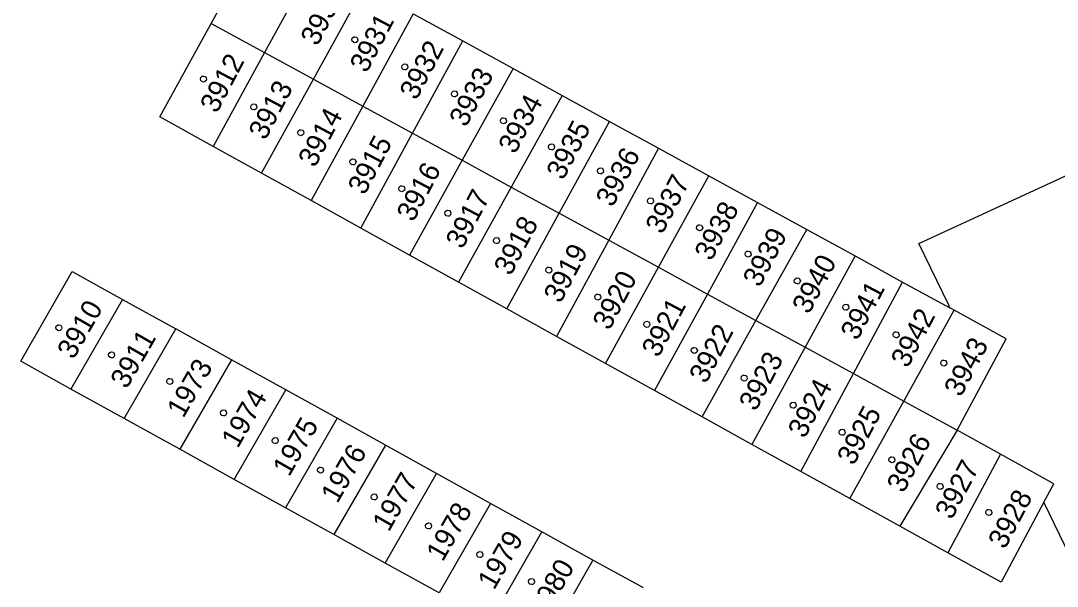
# Model space of a CAD drawing. Extents: x -528274 to -527531, y -1079304 to -1078580.
# Drawn here: x -527957.1 to -527898.8, y -1078670.2 to -1078638.4 of the extents above; entities that cross this region are included whole.
import ezdxf

# ---------------------------------------------------------------- set-up
doc = ezdxf.new("R2010")
doc.units = 0
doc.layers.add('katastrální mapa', color=7, linetype='Continuous')

msp = doc.modelspace()

# ---------------------------------------------------------------- linework, layer by layer
at = {"layer": 'katastrální mapa'}
for p, q in [((-527946.34, -1078638.55), (-527943.48, -1078633.35)), ((-527940.49, -1078634.99), (-527943.34, -1078640.19)), ((-527940.59, -1078641.69), (-527937.74, -1078636.5)), ((-527934.98, -1078638.01), (-527937.82, -1078643.2)), ((-527934.98, -1078638.01), (-527932.19, -1078639.54)), ((-527949.23, -1078643.81), (-527946.34, -1078638.55)), ((-527946.34, -1078638.55), (-527943.34, -1078640.19)), ((-527935.02, -1078644.73), (-527932.19, -1078639.54)), ((-527932.19, -1078639.54), (-527929.37, -1078641.08)), ((-527943.34, -1078640.19), (-527946.24, -1078645.47)), ((-527943.34, -1078640.19), (-527940.59, -1078641.69)), ((-527929.37, -1078641.08), (-527932.23, -1078646.25)), ((-527929.37, -1078641.08), (-527926.61, -1078642.6)), ((-527943.51, -1078646.98), (-527940.59, -1078641.69)), ((-527940.59, -1078641.69), (-527937.82, -1078643.2)), ((-527906.56, -1078650.93), (-527887.13, -1078641.97)), ((-527926.61, -1078642.6), (-527929.47, -1078647.76)), ((-527926.61, -1078642.6), (-527923.94, -1078644.06)), ((-527937.82, -1078643.2), (-527940.72, -1078648.52)), ((-527937.82, -1078643.2), (-527935.02, -1078644.73)), ((-527946.24, -1078645.47), (-527949.23, -1078643.81)), ((-527926.77, -1078649.23), (-527923.94, -1078644.06)), ((-527923.94, -1078644.06), (-527921.19, -1078645.57)), ((-527937.93, -1078650.07), (-527935.02, -1078644.73)), ((-527935.02, -1078644.73), (-527932.23, -1078646.25)), ((-527943.51, -1078646.98), (-527946.24, -1078645.47)), ((-527921.19, -1078645.57), (-527923.99, -1078650.75)), ((-527921.19, -1078645.57), (-527918.37, -1078647.12)), ((-527932.23, -1078646.25), (-527935.19, -1078651.58)), ((-527932.23, -1078646.25), (-527929.47, -1078647.76)), ((-527940.72, -1078648.52), (-527943.51, -1078646.98)), ((-527921.2, -1078652.27), (-527918.37, -1078647.12)), ((-527918.37, -1078647.12), (-527915.62, -1078648.63)), ((-527929.47, -1078647.76), (-527932.43, -1078653.11)), ((-527929.47, -1078647.76), (-527926.77, -1078649.23)), ((-527937.93, -1078650.07), (-527940.72, -1078648.52)), ((-527915.62, -1078648.63), (-527918.44, -1078653.78)), ((-527915.62, -1078648.63), (-527912.86, -1078650.14)), ((-527929.72, -1078654.61), (-527926.77, -1078649.23)), ((-527926.77, -1078649.23), (-527923.99, -1078650.75)), ((-527935.19, -1078651.58), (-527937.93, -1078650.07)), ((-527915.72, -1078655.26), (-527912.86, -1078650.14)), ((-527912.86, -1078650.14), (-527910.14, -1078651.63)), ((-527923.99, -1078650.75), (-527926.92, -1078656.16)), ((-527923.99, -1078650.75), (-527921.2, -1078652.27)), ((-527904.88, -1078654.41), (-527906.56, -1078650.93)), ((-527932.43, -1078653.11), (-527935.19, -1078651.58)), ((-527910.14, -1078651.63), (-527912.95, -1078656.77)), ((-527910.14, -1078651.63), (-527907.47, -1078653.1)), ((-527957.05, -1078657.56), (-527954.16, -1078652.5)), ((-527954.16, -1078652.5), (-527951.32, -1078654.08)), ((-527924.17, -1078657.68), (-527921.2, -1078652.27)), ((-527921.2, -1078652.27), (-527918.44, -1078653.78)), ((-527929.72, -1078654.61), (-527932.43, -1078653.11)), ((-527910.23, -1078658.25), (-527907.47, -1078653.1)), ((-527907.47, -1078653.1), (-527904.81, -1078654.55)), ((-527918.44, -1078653.78), (-527921.41, -1078659.21)), ((-527918.44, -1078653.78), (-527915.72, -1078655.26)), ((-527951.32, -1078654.08), (-527954.23, -1078659.12)), ((-527951.32, -1078654.08), (-527948.33, -1078655.73)), ((-527904.81, -1078654.55), (-527904.88, -1078654.41)), ((-527926.92, -1078656.16), (-527929.72, -1078654.61)), ((-527907.4, -1078659.8), (-527904.58, -1078654.68)), ((-527904.58, -1078654.68), (-527904.81, -1078654.55)), ((-527901.64, -1078656.29), (-527904.58, -1078654.68)), ((-527918.74, -1078660.68), (-527915.72, -1078655.26)), ((-527915.72, -1078655.26), (-527912.95, -1078656.77)), ((-527951.24, -1078660.78), (-527948.33, -1078655.73)), ((-527945.2, -1078657.47), (-527948.33, -1078655.73)), ((-527924.17, -1078657.68), (-527926.92, -1078656.16)), ((-527912.95, -1078656.77), (-527915.94, -1078662.23)), ((-527912.95, -1078656.77), (-527910.23, -1078658.25)), ((-527904.41, -1078661.43), (-527901.64, -1078656.29)), ((-527954.23, -1078659.12), (-527957.05, -1078657.56)), ((-527945.2, -1078657.47), (-527948.11, -1078662.51)), ((-527942.14, -1078659.16), (-527945.2, -1078657.47)), ((-527921.41, -1078659.21), (-527924.17, -1078657.68)), ((-527913.19, -1078663.76), (-527910.23, -1078658.25)), ((-527910.23, -1078658.25), (-527907.4, -1078659.8)), ((-527951.24, -1078660.78), (-527954.23, -1078659.12)), ((-527945.05, -1078664.21), (-527942.14, -1078659.16)), ((-527939.26, -1078660.76), (-527942.14, -1078659.16)), ((-527918.74, -1078660.68), (-527921.41, -1078659.21)), ((-527910.43, -1078665.28), (-527907.4, -1078659.8)), ((-527907.4, -1078659.8), (-527904.41, -1078661.43)), ((-527948.11, -1078662.51), (-527951.24, -1078660.78)), ((-527939.26, -1078660.76), (-527942.16, -1078665.8)), ((-527936.55, -1078662.27), (-527939.26, -1078660.76)), ((-527915.94, -1078662.23), (-527918.74, -1078660.68)), ((-527904.41, -1078661.43), (-527907.63, -1078666.83)), ((-527901.96, -1078662.79), (-527904.41, -1078661.43)), ((-527945.05, -1078664.21), (-527948.11, -1078662.51)), ((-527936.55, -1078662.27), (-527939.45, -1078667.31)), ((-527933.67, -1078663.87), (-527936.55, -1078662.27)), ((-527913.19, -1078663.76), (-527915.94, -1078662.23)), ((-527901.96, -1078662.79), (-527904.92, -1078668.33)), ((-527898.97, -1078664.45), (-527901.96, -1078662.79)), ((-527910.43, -1078665.28), (-527913.19, -1078663.76)), ((-527942.16, -1078665.8), (-527945.05, -1078664.21)), ((-527936.56, -1078668.91), (-527933.67, -1078663.87)), ((-527930.63, -1078665.55), (-527933.67, -1078663.87)), ((-527899.53, -1078665.49), (-527898.97, -1078664.45)), ((-527930.63, -1078665.55), (-527933.53, -1078670.59)), ((-527927.75, -1078667.15), (-527930.63, -1078665.55)), ((-527907.63, -1078666.83), (-527910.43, -1078665.28)), ((-527899.53, -1078665.49), (-527901.93, -1078669.99)), ((-527899.51, -1078665.53), (-527899.53, -1078665.49)), ((-527891.7, -1078681.71), (-527899.51, -1078665.53)), ((-527939.45, -1078667.31), (-527942.16, -1078665.8)), ((-527936.56, -1078668.91), (-527939.45, -1078667.31)), ((-527930.64, -1078672.18), (-527927.75, -1078667.15)), ((-527924.88, -1078668.74), (-527927.75, -1078667.15)), ((-527904.92, -1078668.33), (-527907.63, -1078666.83)), ((-527901.93, -1078669.99), (-527904.92, -1078668.33)), ((-527933.53, -1078670.59), (-527936.56, -1078668.91)), ((-527924.88, -1078668.74), (-527927.77, -1078673.77)), ((-527922.04, -1078670.31), (-527924.88, -1078668.74))]:
    msp.add_line(p, q, dxfattribs=at)
for points in [[(-527938.26, -1078639.3), (-527938.16, -1078639.32), (-527938.11, -1078639.41), (-527938.09, -1078639.47), (-527938.11, -1078639.56), (-527938.19, -1078639.63), (-527938.26, -1078639.64), (-527938.35, -1078639.61), (-527938.41, -1078639.55), (-527938.43, -1078639.47), (-527938.41, -1078639.38), (-527938.33, -1078639.31)], [(-527935.46, -1078640.83), (-527935.36, -1078640.85), (-527935.31, -1078640.94), (-527935.29, -1078641), (-527935.31, -1078641.09), (-527935.39, -1078641.16), (-527935.46, -1078641.17), (-527935.55, -1078641.14), (-527935.61, -1078641.08), (-527935.63, -1078641), (-527935.61, -1078640.91), (-527935.53, -1078640.84)], [(-527946.78, -1078641.51), (-527946.68, -1078641.53), (-527946.63, -1078641.62), (-527946.61, -1078641.68), (-527946.63, -1078641.77), (-527946.71, -1078641.84), (-527946.78, -1078641.85), (-527946.87, -1078641.82), (-527946.93, -1078641.76), (-527946.95, -1078641.68), (-527946.93, -1078641.59), (-527946.85, -1078641.52)], [(-527932.67, -1078642.35), (-527932.57, -1078642.37), (-527932.52, -1078642.46), (-527932.5, -1078642.52), (-527932.52, -1078642.61), (-527932.6, -1078642.68), (-527932.67, -1078642.69), (-527932.76, -1078642.66), (-527932.82, -1078642.6), (-527932.84, -1078642.52), (-527932.82, -1078642.43), (-527932.74, -1078642.36)], [(-527943.95, -1078643.08), (-527943.85, -1078643.1), (-527943.8, -1078643.19), (-527943.78, -1078643.25), (-527943.8, -1078643.34), (-527943.88, -1078643.41), (-527943.95, -1078643.42), (-527944.04, -1078643.39), (-527944.1, -1078643.33), (-527944.12, -1078643.25), (-527944.1, -1078643.16), (-527944.02, -1078643.09)], [(-527929.91, -1078643.86), (-527929.81, -1078643.88), (-527929.76, -1078643.97), (-527929.74, -1078644.03), (-527929.76, -1078644.12), (-527929.84, -1078644.19), (-527929.91, -1078644.2), (-527930, -1078644.17), (-527930.06, -1078644.11), (-527930.08, -1078644.03), (-527930.06, -1078643.94), (-527929.98, -1078643.87)], [(-527941.31, -1078644.53), (-527941.21, -1078644.55), (-527941.16, -1078644.64), (-527941.14, -1078644.7), (-527941.16, -1078644.79), (-527941.24, -1078644.86), (-527941.31, -1078644.87), (-527941.4, -1078644.84), (-527941.46, -1078644.78), (-527941.48, -1078644.7), (-527941.46, -1078644.61), (-527941.38, -1078644.54)], [(-527927.21, -1078645.33), (-527927.11, -1078645.35), (-527927.06, -1078645.44), (-527927.04, -1078645.5), (-527927.06, -1078645.59), (-527927.14, -1078645.66), (-527927.21, -1078645.67), (-527927.3, -1078645.64), (-527927.36, -1078645.58), (-527927.38, -1078645.5), (-527927.36, -1078645.41), (-527927.28, -1078645.34)], [(-527938.37, -1078646.17), (-527938.27, -1078646.19), (-527938.22, -1078646.28), (-527938.2, -1078646.34), (-527938.22, -1078646.43), (-527938.3, -1078646.5), (-527938.37, -1078646.51), (-527938.46, -1078646.48), (-527938.52, -1078646.42), (-527938.54, -1078646.34), (-527938.52, -1078646.25), (-527938.44, -1078646.18)], [(-527924.46, -1078646.68), (-527924.36, -1078646.7), (-527924.31, -1078646.79), (-527924.29, -1078646.85), (-527924.31, -1078646.94), (-527924.39, -1078647.01), (-527924.46, -1078647.02), (-527924.55, -1078646.99), (-527924.61, -1078646.93), (-527924.63, -1078646.85), (-527924.61, -1078646.76), (-527924.53, -1078646.69)], [(-527935.63, -1078647.68), (-527935.53, -1078647.7), (-527935.48, -1078647.79), (-527935.46, -1078647.85), (-527935.48, -1078647.94), (-527935.56, -1078648.01), (-527935.63, -1078648.02), (-527935.72, -1078647.99), (-527935.78, -1078647.93), (-527935.8, -1078647.85), (-527935.78, -1078647.76), (-527935.7, -1078647.69)], [(-527921.64, -1078648.37), (-527921.54, -1078648.39), (-527921.49, -1078648.48), (-527921.47, -1078648.54), (-527921.49, -1078648.63), (-527921.57, -1078648.7), (-527921.64, -1078648.71), (-527921.73, -1078648.68), (-527921.79, -1078648.62), (-527921.81, -1078648.54), (-527921.79, -1078648.45), (-527921.71, -1078648.38)], [(-527933.04, -1078649.06), (-527932.94, -1078649.08), (-527932.89, -1078649.17), (-527932.87, -1078649.23), (-527932.89, -1078649.32), (-527932.97, -1078649.39), (-527933.04, -1078649.4), (-527933.13, -1078649.37), (-527933.19, -1078649.31), (-527933.21, -1078649.23), (-527933.19, -1078649.14), (-527933.11, -1078649.07)], [(-527918.88, -1078649.88), (-527918.78, -1078649.9), (-527918.73, -1078649.99), (-527918.71, -1078650.05), (-527918.73, -1078650.14), (-527918.81, -1078650.21), (-527918.88, -1078650.22), (-527918.97, -1078650.19), (-527919.03, -1078650.13), (-527919.05, -1078650.05), (-527919.03, -1078649.96), (-527918.95, -1078649.89)], [(-527930.3, -1078650.6), (-527930.2, -1078650.62), (-527930.15, -1078650.71), (-527930.13, -1078650.77), (-527930.15, -1078650.86), (-527930.23, -1078650.93), (-527930.3, -1078650.94), (-527930.39, -1078650.91), (-527930.45, -1078650.85), (-527930.47, -1078650.77), (-527930.45, -1078650.68), (-527930.37, -1078650.61)], [(-527916.16, -1078651.36), (-527916.06, -1078651.38), (-527916.01, -1078651.47), (-527915.99, -1078651.53), (-527916.01, -1078651.62), (-527916.09, -1078651.69), (-527916.16, -1078651.7), (-527916.25, -1078651.67), (-527916.31, -1078651.61), (-527916.33, -1078651.53), (-527916.31, -1078651.44), (-527916.23, -1078651.37)], [(-527927.36, -1078652.26), (-527927.26, -1078652.28), (-527927.21, -1078652.37), (-527927.19, -1078652.43), (-527927.21, -1078652.52), (-527927.29, -1078652.59), (-527927.36, -1078652.6), (-527927.45, -1078652.57), (-527927.51, -1078652.51), (-527927.53, -1078652.43), (-527927.51, -1078652.34), (-527927.43, -1078652.27)], [(-527913.39, -1078652.87), (-527913.29, -1078652.89), (-527913.24, -1078652.98), (-527913.22, -1078653.04), (-527913.24, -1078653.13), (-527913.32, -1078653.2), (-527913.39, -1078653.21), (-527913.48, -1078653.18), (-527913.54, -1078653.12), (-527913.56, -1078653.04), (-527913.54, -1078652.95), (-527913.46, -1078652.88)], [(-527924.61, -1078653.78), (-527924.51, -1078653.8), (-527924.46, -1078653.89), (-527924.44, -1078653.95), (-527924.46, -1078654.04), (-527924.54, -1078654.11), (-527924.61, -1078654.12), (-527924.7, -1078654.09), (-527924.76, -1078654.03), (-527924.78, -1078653.95), (-527924.76, -1078653.86), (-527924.68, -1078653.79)], [(-527910.67, -1078654.35), (-527910.57, -1078654.37), (-527910.52, -1078654.46), (-527910.5, -1078654.52), (-527910.52, -1078654.61), (-527910.6, -1078654.68), (-527910.67, -1078654.69), (-527910.76, -1078654.66), (-527910.82, -1078654.6), (-527910.84, -1078654.52), (-527910.82, -1078654.43), (-527910.74, -1078654.36)], [(-527954.9, -1078655.5), (-527954.8, -1078655.52), (-527954.75, -1078655.61), (-527954.73, -1078655.67), (-527954.75, -1078655.76), (-527954.83, -1078655.83), (-527954.9, -1078655.84), (-527954.99, -1078655.81), (-527955.05, -1078655.75), (-527955.07, -1078655.67), (-527955.05, -1078655.58), (-527954.97, -1078655.51)], [(-527921.85, -1078655.31), (-527921.75, -1078655.33), (-527921.7, -1078655.42), (-527921.68, -1078655.48), (-527921.7, -1078655.57), (-527921.78, -1078655.64), (-527921.85, -1078655.65), (-527921.94, -1078655.62), (-527922, -1078655.56), (-527922.02, -1078655.48), (-527922, -1078655.39), (-527921.92, -1078655.32)], [(-527907.84, -1078655.9), (-527907.74, -1078655.92), (-527907.69, -1078656.01), (-527907.67, -1078656.07), (-527907.69, -1078656.16), (-527907.77, -1078656.23), (-527907.84, -1078656.24), (-527907.93, -1078656.21), (-527907.99, -1078656.15), (-527908.01, -1078656.07), (-527907.99, -1078655.98), (-527907.91, -1078655.91)], [(-527919.18, -1078656.78), (-527919.08, -1078656.8), (-527919.03, -1078656.89), (-527919.01, -1078656.95), (-527919.03, -1078657.04), (-527919.11, -1078657.11), (-527919.18, -1078657.12), (-527919.27, -1078657.09), (-527919.33, -1078657.03), (-527919.35, -1078656.95), (-527919.33, -1078656.86), (-527919.25, -1078656.79)], [(-527951.94, -1078657.03), (-527951.84, -1078657.05), (-527951.79, -1078657.14), (-527951.77, -1078657.2), (-527951.79, -1078657.29), (-527951.87, -1078657.36), (-527951.94, -1078657.37), (-527952.03, -1078657.34), (-527952.09, -1078657.28), (-527952.11, -1078657.2), (-527952.09, -1078657.11), (-527952.01, -1078657.04)], [(-527905.16, -1078657.49), (-527905.06, -1078657.51), (-527905.01, -1078657.6), (-527904.99, -1078657.66), (-527905.01, -1078657.75), (-527905.09, -1078657.82), (-527905.16, -1078657.83), (-527905.25, -1078657.8), (-527905.31, -1078657.74), (-527905.33, -1078657.66), (-527905.31, -1078657.57), (-527905.23, -1078657.5)], [(-527948.67, -1078658.52), (-527948.57, -1078658.54), (-527948.52, -1078658.63), (-527948.5, -1078658.69), (-527948.52, -1078658.78), (-527948.6, -1078658.85), (-527948.67, -1078658.86), (-527948.76, -1078658.83), (-527948.82, -1078658.77), (-527948.84, -1078658.69), (-527948.82, -1078658.6), (-527948.74, -1078658.53)], [(-527916.38, -1078658.33), (-527916.28, -1078658.35), (-527916.23, -1078658.44), (-527916.21, -1078658.5), (-527916.23, -1078658.59), (-527916.31, -1078658.66), (-527916.38, -1078658.67), (-527916.47, -1078658.64), (-527916.53, -1078658.58), (-527916.55, -1078658.5), (-527916.53, -1078658.41), (-527916.45, -1078658.34)], [(-527945.65, -1078660.29), (-527945.55, -1078660.31), (-527945.5, -1078660.4), (-527945.48, -1078660.46), (-527945.5, -1078660.55), (-527945.58, -1078660.62), (-527945.65, -1078660.63), (-527945.74, -1078660.6), (-527945.8, -1078660.54), (-527945.82, -1078660.46), (-527945.8, -1078660.37), (-527945.72, -1078660.3)], [(-527913.63, -1078659.86), (-527913.53, -1078659.88), (-527913.48, -1078659.97), (-527913.46, -1078660.03), (-527913.48, -1078660.12), (-527913.56, -1078660.19), (-527913.63, -1078660.2), (-527913.72, -1078660.17), (-527913.78, -1078660.11), (-527913.8, -1078660.03), (-527913.78, -1078659.94), (-527913.7, -1078659.87)], [(-527910.87, -1078661.38), (-527910.77, -1078661.4), (-527910.72, -1078661.49), (-527910.7, -1078661.55), (-527910.72, -1078661.64), (-527910.8, -1078661.71), (-527910.87, -1078661.72), (-527910.96, -1078661.69), (-527911.02, -1078661.63), (-527911.04, -1078661.55), (-527911.02, -1078661.46), (-527910.94, -1078661.39)], [(-527942.74, -1078661.85), (-527942.64, -1078661.87), (-527942.59, -1078661.96), (-527942.57, -1078662.02), (-527942.59, -1078662.11), (-527942.67, -1078662.18), (-527942.74, -1078662.19), (-527942.83, -1078662.16), (-527942.89, -1078662.1), (-527942.91, -1078662.02), (-527942.89, -1078661.93), (-527942.81, -1078661.86)], [(-527908.07, -1078662.93), (-527907.97, -1078662.95), (-527907.92, -1078663.04), (-527907.9, -1078663.1), (-527907.92, -1078663.19), (-527908, -1078663.26), (-527908.07, -1078663.27), (-527908.16, -1078663.24), (-527908.22, -1078663.18), (-527908.24, -1078663.1), (-527908.22, -1078663.01), (-527908.14, -1078662.94)], [(-527940.19, -1078663.51), (-527940.09, -1078663.53), (-527940.04, -1078663.62), (-527940.02, -1078663.68), (-527940.04, -1078663.77), (-527940.12, -1078663.84), (-527940.19, -1078663.85), (-527940.28, -1078663.82), (-527940.34, -1078663.76), (-527940.36, -1078663.68), (-527940.34, -1078663.59), (-527940.26, -1078663.52)], [(-527905.36, -1078664.43), (-527905.26, -1078664.45), (-527905.21, -1078664.54), (-527905.19, -1078664.6), (-527905.21, -1078664.69), (-527905.29, -1078664.76), (-527905.36, -1078664.77), (-527905.45, -1078664.74), (-527905.51, -1078664.68), (-527905.53, -1078664.6), (-527905.51, -1078664.51), (-527905.43, -1078664.44)], [(-527937.18, -1078665.02), (-527937.08, -1078665.04), (-527937.03, -1078665.13), (-527937.01, -1078665.19), (-527937.03, -1078665.28), (-527937.11, -1078665.35), (-527937.18, -1078665.36), (-527937.27, -1078665.33), (-527937.33, -1078665.27), (-527937.35, -1078665.19), (-527937.33, -1078665.1), (-527937.25, -1078665.03)], [(-527902.62, -1078665.89), (-527902.52, -1078665.91), (-527902.47, -1078666), (-527902.45, -1078666.06), (-527902.47, -1078666.15), (-527902.55, -1078666.22), (-527902.62, -1078666.23), (-527902.71, -1078666.2), (-527902.77, -1078666.14), (-527902.79, -1078666.06), (-527902.77, -1078665.97), (-527902.69, -1078665.9)], [(-527934.12, -1078666.65), (-527934.02, -1078666.67), (-527933.97, -1078666.76), (-527933.95, -1078666.82), (-527933.97, -1078666.91), (-527934.05, -1078666.98), (-527934.12, -1078666.99), (-527934.21, -1078666.96), (-527934.27, -1078666.9), (-527934.29, -1078666.82), (-527934.27, -1078666.73), (-527934.19, -1078666.66)], [(-527931.24, -1078668.26), (-527931.14, -1078668.28), (-527931.09, -1078668.37), (-527931.07, -1078668.43), (-527931.09, -1078668.52), (-527931.17, -1078668.59), (-527931.24, -1078668.6), (-527931.33, -1078668.57), (-527931.39, -1078668.51), (-527931.41, -1078668.43), (-527931.39, -1078668.34), (-527931.31, -1078668.27)], [(-527928.33, -1078669.78), (-527928.23, -1078669.8), (-527928.18, -1078669.89), (-527928.16, -1078669.95), (-527928.18, -1078670.04), (-527928.26, -1078670.11), (-527928.33, -1078670.12), (-527928.42, -1078670.09), (-527928.48, -1078670.03), (-527928.5, -1078669.95), (-527928.48, -1078669.86), (-527928.4, -1078669.79)]]:
    msp.add_lwpolyline(points, close=True, dxfattribs=at)

# ---------------------------------------------------------------- texts
for s, rotation, p in [('3930', 62.16592, (-527940.376, -1078639.879)), ('3931', 62.16592, (-527937.606, -1078641.389)), ('3932', 62.16592, (-527934.806, -1078642.919)), ('3912', 62.16592, (-527946.026, -1078643.659)), ('3933', 62.16592, (-527932.016, -1078644.439)), ('3913', 62.16592, (-527943.296, -1078645.169)), ('3934', 62.16592, (-527929.256, -1078645.949)), ('3914', 62.16592, (-527940.506, -1078646.709)), ('3935', 62.16592, (-527926.556, -1078647.419)), ('3915', 62.16592, (-527937.716, -1078648.259)), ('3936', 62.16592, (-527923.776, -1078648.939)), ('3916', 62.16592, (-527934.976, -1078649.769)), ('3937', 62.16592, (-527920.986, -1078650.459)), ('3917', 62.16592, (-527932.216, -1078651.299)), ('3938', 62.16592, (-527918.226, -1078651.969)), ('3918', 62.16592, (-527929.506, -1078652.799)), ('3939', 62.16592, (-527915.506, -1078653.449)), ('3919', 62.16592, (-527926.706, -1078654.349)), ('3940', 62.16592, (-527912.736, -1078654.959)), ('3920', 62.16592, (-527923.956, -1078655.869)), ('3941', 62.16592, (-527910.016, -1078656.439)), ('3910', 60.16057, (-527954.081, -1078657.502)), ('3921', 62.16592, (-527921.196, -1078657.399)), ('3942', 62.16592, (-527907.186, -1078657.989)), ('3922', 62.16592, (-527918.526, -1078658.869)), ('3911', 60.16057, (-527951.091, -1078659.162)), ('3943', 62.16592, (-527904.196, -1078659.619)), ('3923', 62.16592, (-527915.726, -1078660.419)), ('1973', 60.16057, (-527947.909, -1078660.802)), ('3924', 62.16592, (-527912.976, -1078661.949)), ('1974', 60.16057, (-527944.849, -1078662.502)), ('3925', 62.16592, (-527910.216, -1078663.469)), ('1975', 60.16057, (-527941.959, -1078664.092)), ('3926', 62.16592, (-527907.416, -1078665.019)), ('1976', 60.16057, (-527939.249, -1078665.602)), ('3927', 62.16592, (-527904.706, -1078666.519)), ('1977', 60.16057, (-527936.359, -1078667.202)), ('3928', 62.16592, (-527901.716, -1078668.179)), ('1978', 60.16057, (-527933.329, -1078668.882)), ('1979', 60.16057, (-527930.439, -1078670.472)), ('1980', 60.16057, (-527927.569, -1078672.062))]:
    msp.add_text(s, height=1.14, rotation=rotation, dxfattribs=at).set_placement(p)

doc.saveas('drawing.dxf')
